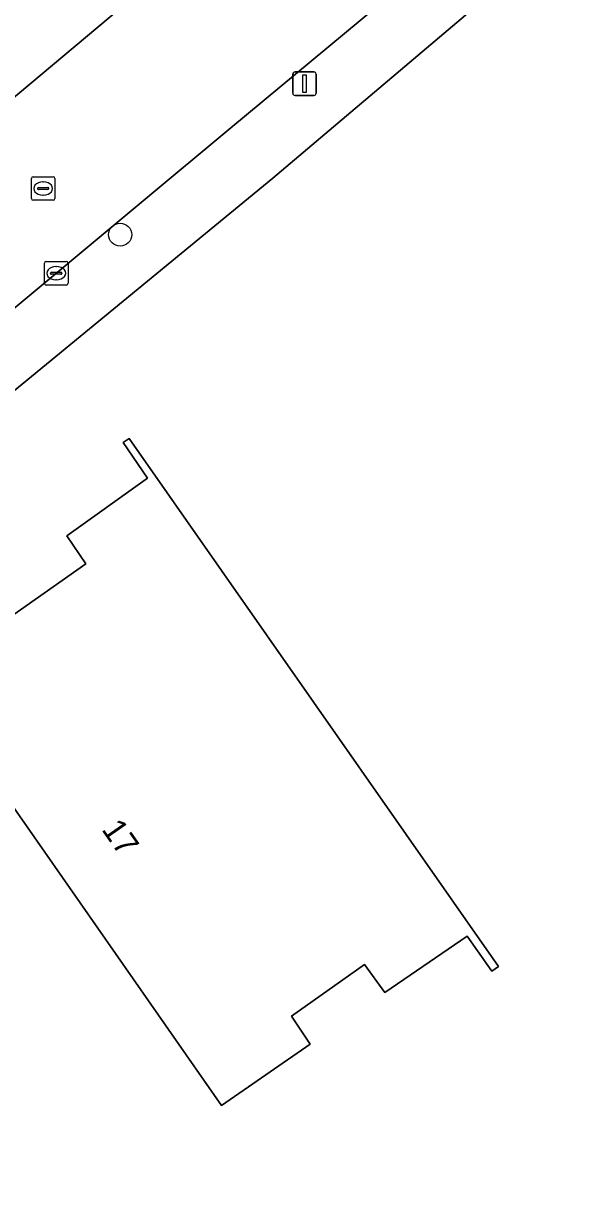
# Model space of a CAD drawing. Extents: x 157445 to 158888, y 383061 to 384688.
# Drawn here: x 158672.44 to 158695.95, y 383766.2 to 383815.55 of the extents above; entities that cross this region are included whole.
import ezdxf

# ---------------------------------------------------------------- set-up
doc = ezdxf.new("R2010")
doc.units = 0
for name, color, linetype in [('IMGEO_Boom', 7, 'Continuous'), ('IMGEO_Erf', 7, 'Continuous'), ('IMGEO_Kolk', 7, 'Continuous'), ('IMGEO_Lichtmast', 7, 'Continuous'), ('IMGEO_Pand', 7, 'Continuous'), ('IMGEO_Pand_nummerreeks', 7, 'Continuous'), ('IMGEO_Rijbaan_lokaal_open', 7, 'Continuous'), ('IMGEO_Rioolput', 7, 'Continuous'), ('IMGEO_Voetpad_open', 7, 'Continuous')]:
    doc.layers.add(name, color=color, linetype=linetype)

msp = doc.modelspace()

# ---------------------------------------------------------------- linework, layer by layer
at = {"layer": 'IMGEO_Boom'}
msp.add_circle((158676.557, 383806.569), 0.489, dxfattribs=at)
at = {"layer": 'IMGEO_Erf'}
msp.add_lwpolyline([(158746.525, 383861.94), (158745.448, 383860.998), (158741.082, 383857.398), (158734.83, 383852.288), (158729.211, 383847.528), (158703.128, 383825.758), (158698.492, 383822.059), (158683.038, 383808.972), (158665.631, 383794.659), (158661.583, 383791.317), (158654.861, 383785.667), (158670.522, 383762.258), (158675.17, 383755.464), (158678.435, 383750.637), (158678.869, 383750), (158690.092, 383733.531)], dxfattribs=at)
msp.add_lwpolyline([(158680.86, 383769.564), (158667.336, 383788.943), (158671.102, 383791.586), (158671.944, 383790.367), (158675.1, 383792.583), (158674.287, 383793.78), (158677.72, 383796.227), (158676.686, 383797.737), (158676.943, 383797.913), (158692.623, 383775.474), (158692.351, 383775.28), (158691.298, 383776.765), (158687.796, 383774.366), (158686.94, 383775.559), (158683.838, 383773.366), (158684.627, 383772.18)], close=True, dxfattribs=at)
at = {"layer": 'IMGEO_Kolk'}
for p, q in [((158673.34, 383804.504), (158673.34, 383805.356)), ((158673.415, 383805.43), (158674.267, 383805.43)), ((158673.828, 383805.21), (158673.853, 383805.21)), ((158674.341, 383805.356), (158674.341, 383804.504)), ((158673.599, 383804.924), (158673.599, 383804.936)), ((158674.037, 383804.887), (158673.639, 383804.887)), ((158673.642, 383804.973), (158674.04, 383804.973)), ((158674.083, 383804.936), (158674.083, 383804.924)), ((158674.267, 383804.43), (158673.415, 383804.43)), ((158673.851, 383804.65), (158673.826, 383804.65))]:
    msp.add_line(p, q, dxfattribs=at)
for points in [[(158673.34, 383804.504), (158673.34, 383805.356)], [(158673.415, 383805.43), (158674.267, 383805.43)], [(158674.341, 383805.356), (158674.341, 383804.504)], [(158674.267, 383804.43), (158673.415, 383804.43)]]:
    msp.add_lwpolyline(points, dxfattribs=at)
for centre, radius, start, end in [((158673.417, 383805.354), 0.0765, 91.552, 178.448), ((158673.417, 383805.354), 0.0765, 91.552, 178.448), ((158674.265, 383805.354), 0.0765, 1.552, 88.448), ((158674.265, 383805.354), 0.0765, 1.552, 88.448), ((158673.639, 383804.933), 0.0403, 85.8775, 175.7526), ((158673.636, 383804.923), 0.0366, 178.938, 274.7102), ((158674.04, 383804.93), 0.043, 264.8664, 352.4533), ((158674.044, 383804.935), 0.0386, 1.7309, 96.639), ((158673.417, 383804.506), 0.0765, 181.552, 268.448), ((158673.417, 383804.506), 0.0765, 181.552, 268.448), ((158674.265, 383804.506), 0.0765, 271.552, 358.448), ((158674.265, 383804.506), 0.0765, 271.552, 358.448)]:
    msp.add_arc(centre, radius, start, end, dxfattribs=at)
for centre, major_axis, ratio, start_param, end_param in [((158673.827, 383804.93), (-0.387, 0.002), 0.722429, 4.712389, 7.853982), ((158673.852, 383804.93), (-0.39, 0.002), 0.717154, 1.570796, 4.712389)]:
    msp.add_ellipse(centre, major_axis=major_axis, ratio=ratio, start_param=start_param, end_param=end_param, dxfattribs=at)
at = {"layer": 'IMGEO_Lichtmast'}
for p, q in [((158683.891, 383812.583), (158683.891, 383813.383)), ((158683.891, 383813.383), (158683.891, 383812.583)), ((158683.991, 383813.483), (158684.781, 383813.483)), ((158684.781, 383813.483), (158683.991, 383813.483)), ((158684.881, 383813.383), (158684.881, 383812.583)), ((158684.881, 383812.583), (158684.881, 383813.383)), ((158684.781, 383812.483), (158683.991, 383812.483)), ((158683.991, 383812.483), (158684.781, 383812.483))]:
    msp.add_line(p, q, dxfattribs=at)
msp.add_lwpolyline([(158684.311, 383813.358), (158684.461, 383813.358), (158684.461, 383812.608), (158684.311, 383812.608), (158684.311, 383813.358)], dxfattribs=at)
for centre, start, end in [((158683.991, 383813.383), 90, 180), ((158683.991, 383813.383), 90, 180), ((158684.781, 383813.383), 0, 90), ((158684.781, 383813.383), 360, 90), ((158683.991, 383812.583), 180, 270), ((158683.991, 383812.583), 180, 270), ((158684.781, 383812.583), 270, 0), ((158684.781, 383812.583), 270, 0)]:
    msp.add_arc(centre, 0.1, start, end, dxfattribs=at)
at = {"layer": 'IMGEO_Pand'}
msp.add_lwpolyline([(158680.86, 383769.564), (158684.627, 383772.18), (158683.838, 383773.366), (158686.94, 383775.559), (158687.796, 383774.366), (158691.298, 383776.765), (158692.351, 383775.28), (158692.623, 383775.474), (158676.943, 383797.913), (158676.686, 383797.737), (158677.72, 383796.227), (158674.287, 383793.78), (158675.1, 383792.583), (158671.944, 383790.367), (158671.102, 383791.586), (158667.336, 383788.943)], close=True, dxfattribs=at)
at = {"layer": 'IMGEO_Rijbaan_lokaal_open'}
msp.add_lwpolyline([(158722.736, 383845.567), (158725.268, 383847.696), (158740.686, 383860.527), (158743.184, 383862.603), (158743.386, 383862.8), (158738.946, 383868.013), (158738.497, 383867.686), (158731.42, 383861.766), (158703.395, 383838.483), (158689.175, 383826.772), (158667.367, 383808.487), (158654.385, 383797.786), (158650.35, 383794.454), (158649.719, 383793.9), (158654.04, 383788.54), (158654.242, 383788.702), (158658.228, 383792.027), (158659.793, 383793.305), (158663.939, 383796.693), (158677.533, 383808.003), (158681.262, 383811.105), (158692.91, 383820.795), (158696.83, 383824.057)], close=True, dxfattribs=at)
at = {"layer": 'IMGEO_Rioolput'}
for p, q in [((158672.786, 383808.105), (158672.786, 383808.957)), ((158672.861, 383809.031), (158673.713, 383809.031)), ((158673.274, 383808.811), (158673.299, 383808.811)), ((158673.787, 383808.957), (158673.787, 383808.105)), ((158673.045, 383808.525), (158673.045, 383808.537)), ((158673.483, 383808.488), (158673.085, 383808.488)), ((158673.088, 383808.574), (158673.486, 383808.574)), ((158673.297, 383808.251), (158673.272, 383808.251)), ((158673.529, 383808.537), (158673.529, 383808.525)), ((158673.713, 383808.031), (158672.861, 383808.031))]:
    msp.add_line(p, q, dxfattribs=at)
for points in [[(158672.786, 383808.105), (158672.786, 383808.957)], [(158672.861, 383809.031), (158673.713, 383809.031)], [(158673.787, 383808.957), (158673.787, 383808.105)], [(158673.713, 383808.031), (158672.861, 383808.031)]]:
    msp.add_lwpolyline(points, dxfattribs=at)
for centre, radius, start, end in [((158672.863, 383808.955), 0.0765, 91.552, 178.448), ((158672.863, 383808.955), 0.0765, 91.552, 178.448), ((158673.711, 383808.955), 0.0765, 1.552, 88.448), ((158673.711, 383808.955), 0.0765, 1.552, 88.448), ((158673.085, 383808.534), 0.0403, 85.8775, 175.7526), ((158673.082, 383808.524), 0.0366, 178.938, 274.7102), ((158673.486, 383808.531), 0.043, 264.8664, 352.4533), ((158673.49, 383808.536), 0.0386, 1.7309, 96.639), ((158672.863, 383808.107), 0.0765, 181.552, 268.448), ((158672.863, 383808.107), 0.0765, 181.552, 268.448), ((158673.711, 383808.107), 0.0765, 271.552, 358.448), ((158673.711, 383808.107), 0.0765, 271.552, 358.448)]:
    msp.add_arc(centre, radius, start, end, dxfattribs=at)
for centre, major_axis, ratio, start_param, end_param in [((158673.273, 383808.531), (-0.387, 0.002), 0.722429, 4.712389, 7.853982), ((158673.298, 383808.531), (-0.39, 0.002), 0.717154, 1.570796, 4.712389)]:
    msp.add_ellipse(centre, major_axis=major_axis, ratio=ratio, start_param=start_param, end_param=end_param, dxfattribs=at)
at = {"layer": 'IMGEO_Voetpad_open'}
for points in [[(158750.794, 383862.615), (158747.569, 383865.479), (158747.545, 383865.464), (158743.892, 383863.161), (158743.386, 383862.8), (158743.184, 383862.603), (158740.686, 383860.527), (158740.973, 383860.195), (158723.005, 383845.238), (158722.736, 383845.567), (158696.83, 383824.057), (158697.457, 383823.304), (158693.537, 383820.042), (158692.91, 383820.795), (158681.262, 383811.105), (158677.533, 383808.003), (158663.939, 383796.693), (158665.631, 383794.659), (158683.038, 383808.972), (158698.492, 383822.059), (158703.128, 383825.758), (158729.211, 383847.528)], [(158667.367, 383808.487), (158689.175, 383826.772)]]:
    msp.add_lwpolyline(points, dxfattribs=at)

# ---------------------------------------------------------------- texts
at = {"layer": 'IMGEO_Pand_nummerreeks'}
msp.add_text('17', height=1, rotation=304.91, dxfattribs=at).set_placement((158675.743, 383781.298))

doc.saveas('drawing.dxf')
